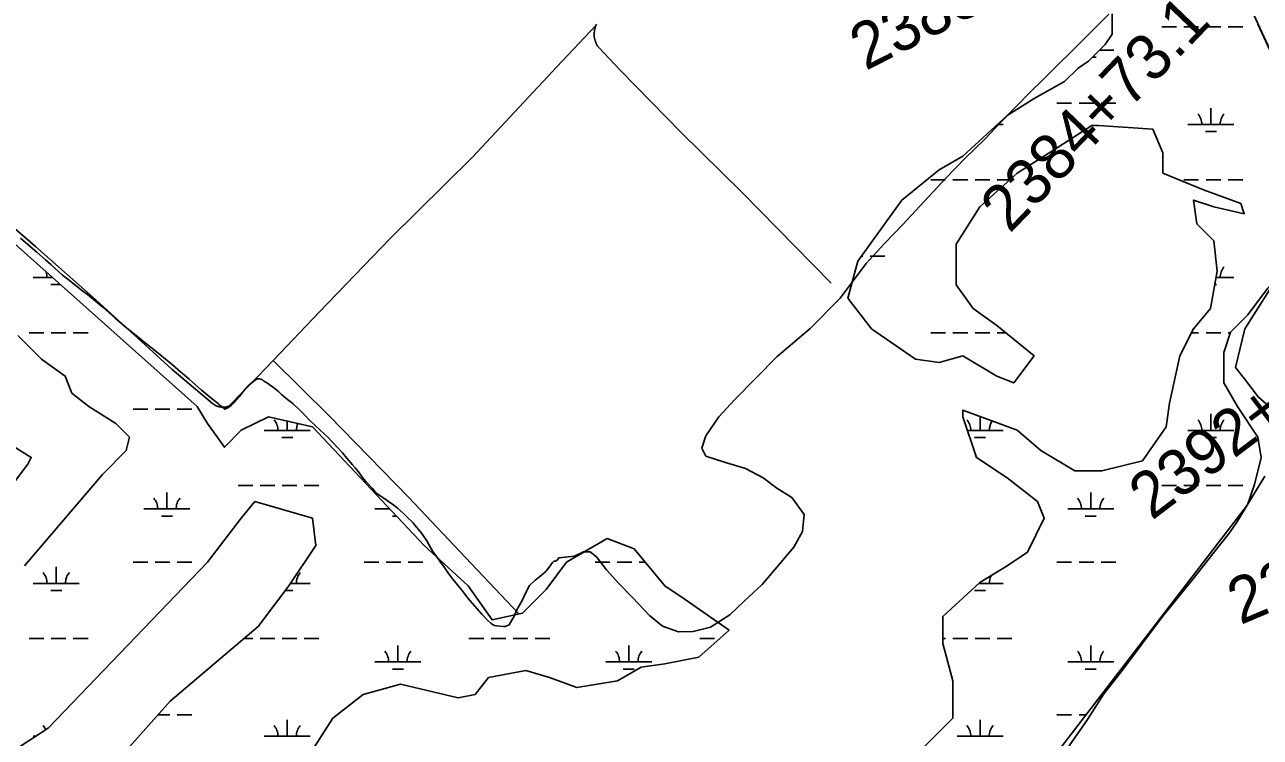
# Model space of a CAD drawing. Extents: x 3535183 to 3573198, y 534952 to 560562.
# Drawn here: x 3545224 to 3547909, y 549932 to 551482 of the extents above; entities that cross this region are included whole.
import ezdxf

# ---------------------------------------------------------------- set-up
doc = ezdxf.new("R2010")
doc.units = 0
for name, color, linetype in [('V-DTCH-CNTR', 7, 'Continuous'), ('V-SITE-VEGE', 7, 'Continuous'), ('V-SURV-IDEN', 7, 'Continuous'), ('V-WETL-SWMP', 7, 'Continuous')]:
    doc.layers.add(name, color=color, linetype=linetype)

msp = doc.modelspace()

# ---------------------------------------------------------------- linework, layer by layer
at = {"layer": 'V-DTCH-CNTR'}
for points in [[(3546466.6, 551482.9), (3546465.3, 551480.1), (3546464.1, 551477.2), (3546463.2, 551474.3), (3546462.4, 551471.2), (3546461.8, 551468.2), (3546461.5, 551465.1), (3546461.3, 551462), (3546461.4, 551458.9), (3546461.6, 551455.8), (3546462.1, 551452.7), (3546462.7, 551449.6), (3546463.6, 551446.6), (3546464.6, 551443.7), (3546465.9, 551440.9), (3546467.3, 551438.1), (3546468.9, 551435.4), (3546470.7, 551432.9), (3546518.3, 551382.1), (3546651, 551246.8), (3546783.2, 551116.8), (3546897.1, 551000.5), (3546976.2, 550919.9)], [(3546465.3, 551480.1), (3546380.2, 551390), (3546196, 551193.4), (3546018.1, 551016.8), (3545864.2, 550857.2), (3545763.7, 550751.6), (3545729.7, 550715.9), (3545667.7, 550652.3)], [(3545667.7, 550652.3), (3545665.1, 550651.4), (3545662.5, 550650.8), (3545659.8, 550650.3), (3545657.1, 550650), (3545654.4, 550649.9), (3545651.7, 550650), (3545649, 550650.4), (3545646.3, 550650.9), (3545643.7, 550651.6), (3545641.1, 550652.5), (3545638.6, 550653.7), (3545636.2, 550654.9), (3545633.9, 550656.4), (3545631.7, 550658.1), (3545544.4, 550731.8), (3545378, 550883.8), (3545247.3, 550999.2), (3545078.6, 551144.9), (3544921.3, 551281.9), (3544844.5, 551351.6)], [(3545763.7, 550751.6), (3545885.4, 550631.2), (3546057.8, 550454.1), (3546194.7, 550309.2), (3546296.7, 550201.4)]]:
    msp.add_lwpolyline(points, dxfattribs=at)
at = {"layer": 'V-SITE-VEGE'}
for points in [[(3547799.4, 551711.6), (3547990.4, 551296.3)], [(3546333.2, 550273.4), (3546342.2, 550281.2), (3546356.2, 550292.9), (3546363.8, 550302), (3546370.7, 550312.1), (3546373.7, 550315.1), (3546377.1, 550314.8), (3546380.7, 550317.1), (3546384.4, 550322.5), (3546418.8, 550325.9), (3546437.8, 550335.2), (3546452.9, 550335.3), (3546466.1, 550324.2), (3546488, 550296), (3546515, 550266.6), (3546545.4, 550235.2), (3546581.8, 550196.6), (3546609.5, 550173.8), (3546644.4, 550161.5), (3546676.6, 550162.3), (3546714, 550171.7), (3546756.5, 550198.2), (3546787.3, 550227.9), (3546826.5, 550264.3), (3546895.1, 550345.4), (3546914, 550379.7), (3546917.7, 550416.5), (3546890.6, 550453.2), (3546858.3, 550474), (3546828.6, 550496.2), (3546790.4, 550516.4), (3546747, 550529.3), (3546704.2, 550543.6), (3546695.5, 550560.6), (3546703.9, 550587.6), (3546732, 550629.1), (3546766.6, 550666.1), (3546858.8, 550760.5), (3546892.1, 550788.3), (3546930.7, 550821.4), (3546996.1, 550887.4), (3547052.2, 550962.6), (3547092.1, 551006.2), (3547132, 551047.1), (3547225.4, 551148.1), (3547267.2, 551191.1), (3547310.4, 551233.3), (3547343.7, 551268.3), (3547378.4, 551304), (3547407.1, 551333.7), (3547437.2, 551362.8), (3547528.1, 551453.3), (3547579.7, 551504.8)], [(3545214.5, 551017.4), (3545235.7, 550999.2), (3545250.1, 550986.9), (3545269.2, 550970.3), (3545280.3, 550960), (3545305.8, 550937.4)], [(3547955.9, 550947.3), (3547875.1, 550820.2), (3547855.2, 550736.6), (3547874.8, 550711.9), (3547904.3, 550672.4), (3547938.6, 550642.8)], [(3545305.8, 550937.4), (3545317.2, 550928.2), (3545347.4, 550904.6), (3545360.5, 550895), (3545394, 550866.8), (3545419.5, 550844.3), (3545445.7, 550822), (3545458.4, 550811.8), (3545477.6, 550796.8), (3545489.3, 550786.9), (3545506.1, 550774.3), (3545545.3, 550742.1), (3545563.4, 550726.5), (3545570.1, 550720.2), (3545580.9, 550710.6), (3545608.1, 550687.1), (3545628.5, 550670.1), (3545644.6, 550657.5), (3545647.3, 550654.6), (3545652.7, 550650.6), (3545658.7, 550645.3), (3545665.4, 550648.3), (3545672.3, 550653.4), (3545680, 550661.1), (3545690.3, 550673.5), (3545699.2, 550684.9), (3545704.2, 550690.6), (3545709.5, 550696.3), (3545718.8, 550704.4), (3545724.5, 550708.4), (3545729.1, 550711.4), (3545733.8, 550711.8), (3545736.8, 550710.8), (3545740.5, 550709.2), (3545743.8, 550706.9), (3545751.5, 550701.9), (3545757.2, 550697.9), (3545764.3, 550692.6), (3545775, 550684.3), (3545781.4, 550678), (3545791.1, 550669.7), (3545806.9, 550657.5), (3545809.2, 550655.1), (3545818.3, 550647.2), (3545824, 550641.2), (3545834.1, 550630.9), (3545842.1, 550622.3), (3545866.3, 550599.4), (3545882.4, 550584.4), (3545892.5, 550573.8), (3545914.7, 550550.9), (3545924.1, 550539.3), (3545936.2, 550524.6), (3545942.2, 550517.7), (3545951.3, 550506.4), (3545957.4, 550497.7), (3545964.8, 550488.4), (3545979.5, 550472.8), (3545984.9, 550466.5), (3545987.9, 550463.2), (3545990.9, 550460.8), (3546004, 550451.9), (3546014.4, 550444.9), (3546025.8, 550436.7), (3546033.9, 550430.4), (3546046.3, 550419.1), (3546054.3, 550411.1), (3546067.8, 550398.2), (3546071.8, 550393.2), (3546083.9, 550378.9), (3546090, 550370.9), (3546098, 550358.9), (3546102.8, 550349.9), (3546110.8, 550336.3), (3546117.2, 550327), (3546127.7, 550313), (3546134.7, 550303.4), (3546143.5, 550290.7), (3546148.9, 550282.4), (3546157.3, 550272.1), (3546163.3, 550264.1), (3546173.4, 550252.2), (3546187.5, 550233.9), (3546195.9, 550223.9), (3546217.5, 550200), (3546228.5, 550187.4), (3546236.6, 550180.4), (3546240.6, 550177.4), (3546244.6, 550175.1), (3546249.7, 550174.2), (3546263.3, 550172.6), (3546268, 550172.6), (3546276.7, 550176.3), (3546282.6, 550186.4), (3546287.3, 550195.7), (3546292.9, 550207.4), (3546305.8, 550231.2), (3546308.4, 550237.6), (3546316, 550253), (3546320.9, 550262), (3546333.2, 550273.4)], [(3547918.6, 550500), (3547858.3, 550399.9), (3547841.8, 550376.7), (3547803, 550327.5), (3547766.2, 550280.3), (3547694.5, 550191.8), (3547606.3, 550074.2), (3547568.8, 550026.3), (3547533.4, 549970.5), (3547493.9, 549913.3), (3547428.2, 549828.2), (3547397.3, 549785), (3547365.7, 549739.2), (3547330.8, 549694), (3547286.8, 549637.4), (3547249.3, 549589.6), (3547159.1, 549479.8), (3547139.4, 549453.9), (3547104.5, 549409.4), (3547070.3, 549362.8), (3547034.1, 549316.3), (3546996, 549264.4), (3546944.7, 549199.9)]]:
    msp.add_lwpolyline(points, dxfattribs=at)
at = {"layer": 'V-WETL-SWMP'}
for p, q in [((3547695, 551477.3), (3547727, 551477.3)), ((3547743, 551477.3), (3547775, 551477.3)), ((3547791, 551477.3), (3547823, 551477.3)), ((3547839, 551477.3), (3547871, 551477.3)), ((3547544.1, 551411.1), (3547552.4, 551411.1)), ((3547559.6, 551426.6), (3547590.4, 551426.6)), ((3547467, 551311.1), (3547499, 551311.1)), ((3547515, 551311.1), (3547547, 551311.1)), ((3547563, 551311.1), (3547595, 551311.1)), ((3547801.8, 551264.7), (3547801.8, 551300.7)), ((3547337.2, 551264.7), (3547349.9, 551264.7)), ((3547751.8, 551264.7), (3547851.8, 551264.7)), ((3547789.8, 551249.3), (3547813.8, 551249.3)), ((3547193.1, 551144.6), (3547225.1, 551144.6)), ((3547241.1, 551144.6), (3547273.1, 551144.6)), ((3547289.1, 551144.6), (3547321.1, 551144.6)), ((3547337.1, 551144.6), (3547364.5, 551144.6)), ((3547743, 551144.6), (3547775, 551144.6)), ((3547791, 551144.6), (3547823, 551144.6)), ((3547839, 551144.6), (3547871, 551144.6)), ((3547042.2, 550978.4), (3547045.1, 550978.4)), ((3547061.1, 550978.4), (3547093.1, 550978.4)), ((3545242.3, 550932), (3545283.8, 550932)), ((3547812.6, 550932), (3547851.8, 550932)), ((3545280.3, 550916.6), (3545301.1, 550916.6)), ((3547809.8, 550916.6), (3547813.8, 550916.6)), ((3545233.4, 550811.9), (3545265.4, 550811.9)), ((3545281.4, 550811.9), (3545313.4, 550811.9)), ((3545329.4, 550811.9), (3545361.4, 550811.9)), ((3547193.1, 550811.9), (3547225.1, 550811.9)), ((3547241.1, 550811.9), (3547273.1, 550811.9)), ((3547289.1, 550811.9), (3547321.1, 550811.9)), ((3547337.1, 550811.9), (3547356, 550811.9)), ((3547759.2, 550811.9), (3547775, 550811.9)), ((3547791, 550811.9), (3547823, 550811.9)), ((3547839, 550811.9), (3547844.1, 550811.9)), ((3545459.3, 550645.8), (3545491.3, 550645.8)), ((3545507.3, 550645.8), (3545539.3, 550645.8)), ((3545555.3, 550645.8), (3545587.3, 550645.8)), ((3547299.9, 550599.3), (3547299.9, 550629.9)), ((3547801.8, 550599.3), (3547801.8, 550635.3)), ((3545744.2, 550599.3), (3545844.2, 550599.3)), ((3545794.2, 550599.3), (3545794.2, 550619.7)), ((3547272.8, 550599.3), (3547349.9, 550599.3)), ((3547751.8, 550599.3), (3547851.8, 550599.3)), ((3545782.2, 550583.9), (3545806.2, 550583.9)), ((3547287.9, 550583.9), (3547311.9, 550583.9)), ((3547789.8, 550583.9), (3547813.8, 550583.9)), ((3545532.8, 550428.5), (3545532.8, 550464.5)), ((3545687.3, 550479.3), (3545719.3, 550479.3)), ((3545735.3, 550479.3), (3545767.3, 550479.3)), ((3545783.3, 550479.3), (3545815.3, 550479.3)), ((3545831.3, 550479.3), (3545863.3, 550479.3)), ((3547540.4, 550428.5), (3547540.4, 550464.5)), ((3547695, 550479.3), (3547727, 550479.3)), ((3547743, 550479.3), (3547775, 550479.3)), ((3547791, 550479.3), (3547823, 550479.3)), ((3547839, 550479.3), (3547871, 550479.3)), ((3545482.8, 550428.5), (3545582.8, 550428.5)), ((3545520.8, 550413.1), (3545544.8, 550413.1)), ((3545984.7, 550428.5), (3546017.4, 550428.5)), ((3546022.7, 550413.1), (3546031.9, 550413.1)), ((3547490.4, 550428.5), (3547590.4, 550428.5)), ((3547528.4, 550413.1), (3547552.4, 550413.1)), ((3545292.3, 550266.7), (3545292.3, 550302.7)), ((3545459.3, 550313.1), (3545491.3, 550313.1)), ((3545507.3, 550313.1), (3545539.3, 550313.1)), ((3545555.3, 550313.1), (3545587.3, 550313.1)), ((3545961.3, 550313.1), (3545993.3, 550313.1)), ((3546009.3, 550313.1), (3546041.3, 550313.1)), ((3546057.3, 550313.1), (3546089.3, 550313.1)), ((3546463.2, 550313.1), (3546495.2, 550313.1)), ((3546511.2, 550313.1), (3546543.2, 550313.1)), ((3546559.2, 550313.1), (3546572.2, 550313.1)), ((3547467, 550313.1), (3547499, 550313.1)), ((3547515, 550313.1), (3547547, 550313.1)), ((3547563, 550313.1), (3547595, 550313.1)), ((3545242.3, 550266.7), (3545342.3, 550266.7)), ((3545280.3, 550251.2), (3545304.3, 550251.2)), ((3545790.3, 550251.2), (3545806.2, 550251.2)), ((3545801.4, 550266.7), (3545844.2, 550266.7)), ((3547287.9, 550251.2), (3547311.9, 550251.2)), ((3547297.8, 550266.7), (3547349.9, 550266.7)), ((3547299.9, 550266.7), (3547299.9, 550268.5)), ((3545233.4, 550146.6), (3545265.4, 550146.6)), ((3545281.4, 550146.6), (3545313.4, 550146.6)), ((3545329.4, 550146.6), (3545361.4, 550146.6)), ((3545700.6, 550146.6), (3545719.3, 550146.6)), ((3545735.3, 550146.6), (3545767.3, 550146.6)), ((3545783.3, 550146.6), (3545815.3, 550146.6)), ((3545831.3, 550146.6), (3545863.3, 550146.6)), ((3546189.3, 550146.6), (3546221.3, 550146.6)), ((3546237.3, 550146.6), (3546269.3, 550146.6)), ((3546285.3, 550146.6), (3546317.3, 550146.6)), ((3546333.3, 550146.6), (3546365.3, 550146.6)), ((3546691.2, 550146.6), (3546723.2, 550146.6)), ((3547218.7, 550146.6), (3547225.1, 550146.6)), ((3547241.1, 550146.6), (3547273.1, 550146.6)), ((3547289.1, 550146.6), (3547321.1, 550146.6)), ((3547337.1, 550146.6), (3547369.1, 550146.6)), ((3546034.7, 550095.9), (3546034.7, 550131.9)), ((3546536.6, 550095.9), (3546536.6, 550131.9)), ((3547540.4, 550095.9), (3547540.4, 550131.9)), ((3545984.7, 550095.9), (3546084.7, 550095.9)), ((3546486.6, 550095.9), (3546586.6, 550095.9)), ((3547490.4, 550095.9), (3547590.4, 550095.9)), ((3546022.7, 550080.4), (3546046.7, 550080.4)), ((3546524.6, 550080.4), (3546548.6, 550080.4)), ((3547528.4, 550080.4), (3547552.4, 550080.4)), ((3545513, 549980.4), (3545539.3, 549980.4)), ((3545555.3, 549980.4), (3545587.3, 549980.4)), ((3547467, 549980.4), (3547499, 549980.4)), ((3547515, 549980.4), (3547530, 549980.4)), ((3545292.3, 549970), (3545292.3, 549970)), ((3545794.2, 549934), (3545794.2, 549970)), ((3547299.9, 549934), (3547299.9, 549970)), ((3545242.3, 549934), (3545247.4, 549934)), ((3545744.2, 549934), (3545844.2, 549934)), ((3547249.9, 549934), (3547349.9, 549934))]:
    msp.add_line(p, q, dxfattribs=at)
for points in [[(3547262.8, 551196.1), (3547358.6, 551284.4), (3547417.5, 551321.3), (3547483.7, 551358.1), (3547513.2, 551387.5), (3547535.3, 551402.3), (3547572.1, 551439.1), (3547586.8, 551461.2), (3547586.8, 551505.3)], [(3547903.4, 551483.3), (3547947.6, 551387.5), (3547999.2, 551328.6), (3548087.5, 551196.1), (3548087.5, 551166.6), (3548065.4, 551070.9), (3548021.3, 551004.6), (3547925.5, 550908.9), (3547881.4, 550850), (3547844.5, 550813.2), (3547829.8, 550769), (3547829.8, 550702.8), (3547859.3, 550651.2), (3547903.4, 550584.9), (3547910.8, 550540.8), (3547896.1, 550481.9), (3547881.4, 550437.7), (3547343.8, 549738.2)], [(3547108.2, 549841.2), (3547240.8, 549973.8), (3547240.8, 550054.8), (3547218.7, 550135.8), (3547218.7, 550194.7), (3547299.7, 550268.3), (3547358.6, 550305.1), (3547402.7, 550334.6), (3547439.6, 550408.2), (3547424.8, 550445), (3547358.6, 550496.6), (3547292.3, 550540.8), (3547262.8, 550629.1), (3547262.8, 550643.8), (3547380.7, 550599.7), (3547432.2, 550555.5), (3547505.8, 550511.3), (3547564.7, 550511.3), (3547653.1, 550533.4), (3547704.6, 550607), (3547712, 550658.6), (3547734.1, 550761.7), (3547763.5, 550820.6), (3547800.4, 550864.7), (3547815.1, 550945.7), (3547807.7, 551012), (3547770.9, 551048.8), (3547763.5, 551100.4), (3547807.7, 551085.6), (3547874, 551070.9), (3547866.6, 551093), (3547785.6, 551122.5), (3547697.3, 551159.3), (3547697.3, 551203.5), (3547675.2, 551255), (3547557.4, 551262.4), (3547542.6, 551262.4), (3547461.6, 551210.8), (3547380.7, 551159.3), (3547299.7, 551085.6), (3547248.1, 551004.6), (3547248.1, 550916.3), (3547284.9, 550864.7), (3547336.5, 550827.9), (3547417.5, 550761.7), (3547373.3, 550702.8), (3547336.5, 550717.5), (3547262.8, 550761.7), (3547211.3, 550746.9), (3547159.8, 550754.3), (3547064, 550820.6), (3547012.5, 550886.8), (3547034.6, 550967.8), (3547130.3, 551100.4), (3547211.3, 551166.6), (3547262.8, 551196.1)], [(3544987.6, 551196.1), (3545598.7, 550651.2), (3545620.8, 550614.4), (3545657.6, 550562.8), (3545694.5, 550599.7), (3545753.4, 550629.1), (3545849.1, 550607), (3546092.1, 550349.3), (3546187.8, 550261), (3546239.3, 550187.3), (3546305.6, 550202.1), (3546357.2, 550253.6), (3546401.3, 550312.5), (3546489.7, 550364), (3546548.6, 550342), (3546614.9, 550261), (3546659.1, 550231.5), (3546754.8, 550165.2)], [(3545223.2, 550305.1), (3545392.6, 550503.9), (3545444.1, 550555.5), (3545451.5, 550584.9), (3545422, 550614.4), (3545363.1, 550651.2), (3545326.3, 550680.7), (3545311.6, 550717.5), (3545260, 550754.3), (3545208.5, 550805.8)], [(3545179, 550577.6), (3545237.9, 550540.8), (3545230.6, 550526), (3545186.4, 550467.1)], [(3546754.8, 550165.2), (3546688.5, 550106.3), (3546614.9, 550091.6), (3546563.3, 550084.2), (3546511.8, 550054.8), (3546423.4, 550040.1), (3546364.5, 550062.1), (3546313, 550076.9), (3546232, 550062.1), (3546202.5, 550025.3), (3546165.7, 550018), (3546040.5, 550047.4), (3545959.5, 550025.3), (3545893.3, 549973.8), (3545841.7, 549892.8)]]:
    msp.add_lwpolyline(points, dxfattribs=at)
msp.add_lwpolyline([(3545164.3, 549789.7), (3545223.2, 549745.5), (3545318.9, 549760.3), (3545422, 549878.1), (3545539.8, 550010.6), (3545731.3, 550172.6), (3545797.6, 550261), (3545856.5, 550349.3), (3545849.1, 550408.2), (3545723.9, 550445), (3545694.5, 550408.2), (3545620.8, 550312.5), (3545274.8, 549951.7), (3545149.6, 549870.7)], close=True, dxfattribs=at)
for centre, start, end in [((3547595.6, 551427), 179.4503, 180.7718), ((3547746.6, 551265.2), 359.2282, 40.7718), ((3547857.1, 551265.2), 139.2282, 180.7718), ((3547857.1, 550932.5), 139.2282, 180.7718), ((3545237, 550932.5), 359.2282, 19.0301), ((3545738.9, 550599.8), 359.2282, 40.7718), ((3545849.4, 550599.8), 155.6303, 180.7718), ((3547244.7, 550599.8), 359.2282, 40.7718), ((3547355.2, 550599.8), 144.9668, 180.7718), ((3547746.6, 550599.8), 359.2282, 40.7718), ((3547857.1, 550599.8), 139.2282, 180.7718), ((3545477.5, 550429), 359.2282, 40.7718), ((3545588, 550429), 139.2282, 180.7718), ((3547485.1, 550429), 359.2282, 40.7718), ((3547595.6, 550429), 139.2282, 180.7718), ((3545979.4, 550429), 359.2282, 4.0897), ((3545237, 550267.1), 359.2282, 40.7718), ((3545347.5, 550267.1), 139.2282, 180.7718), ((3545849.4, 550267.1), 139.2282, 180.7718), ((3547355.2, 550267.1), 152.3588, 180.7718), ((3545979.4, 550096.3), 359.2282, 40.7718), ((3546089.9, 550096.3), 139.2282, 180.7718), ((3546481.3, 550096.3), 359.2282, 40.7718), ((3546591.8, 550096.3), 139.2282, 180.7718), ((3547485.1, 550096.3), 359.2282, 40.7718), ((3547595.6, 550096.3), 139.2282, 180.7718), ((3545237, 549934.5), 23.0664, 40.7718), ((3545738.9, 549934.5), 359.2282, 40.7718), ((3545849.4, 549934.5), 139.2282, 180.7718), ((3547244.7, 549934.5), 359.2282, 40.7718), ((3547355.2, 549934.5), 139.2282, 180.7718)]:
    msp.add_arc(centre, 35.2, start, end, dxfattribs=at)

# ---------------------------------------------------------------- texts
at = {"layer": 'V-SURV-IDEN'}
for s, rotation, p in [('2383+52.3', 27.1386, (3547051.4, 551381)), ('2384+73.1', 46.1605, (3547364.4, 551026.5)), ('2392+97.4', 37.1031, (3547673.3, 550402.4)), ('2398+65.8', 22.9088, (3547865.6, 550175.7))]:
    msp.add_text(s, height=100, rotation=rotation, dxfattribs=at).set_placement(p)

doc.saveas('drawing.dxf')
